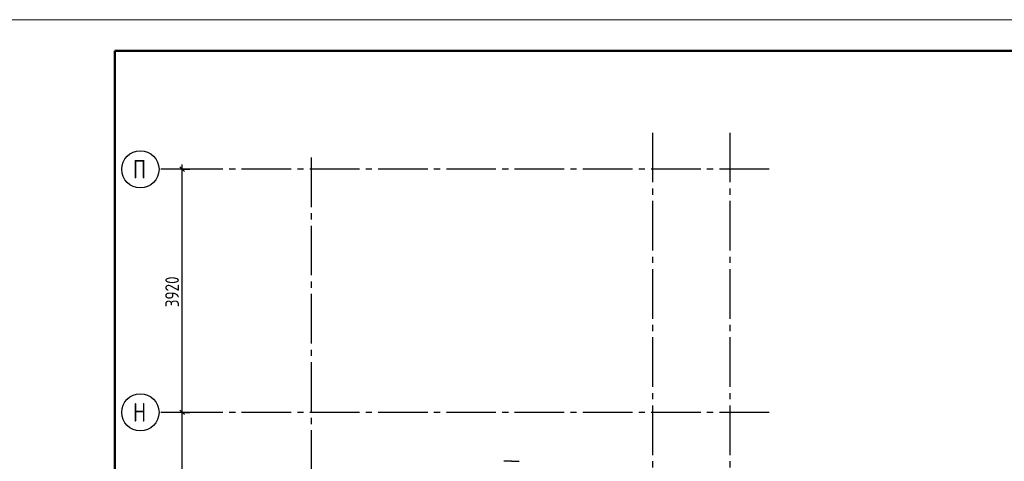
# Model space of a CAD drawing. Header units: millimetres. Extents: x 40580 to 1168286, y -220995 to 81020.
# Tile 383 of 419: x 969433 to 985301, y -93491 to -86368. Entities that reach past the tile are written whole.
import ezdxf

# ---------------------------------------------------------------- set-up
doc = ezdxf.new("R2010")
doc.units = ezdxf.units.MM
doc.linetypes.add('______5', pattern=[1100, 800, -100, 100, -100])
doc.linetypes.add('CENTER', pattern=[2, 1.25, -0.25, 0.25, -0.25])
doc.layers.add('Standard', color=7, linetype='Continuous', lineweight=25)
doc.layers.add('ОСИ', color=7, linetype='CENTER', lineweight=15)
doc.styles.add('GOST 2.304-81', font='txt')
doc.styles.add('ISOCPEUR', font='isocpeur.ttf')

msp = doc.modelspace()

# ---------------------------------------------------------------- linework, layer by layer
at = {"layer": 'Standard', "color": 251, "linetype": 'Continuous', "lineweight": -3, "true_color": 0x656565, "transparency": 33554687}
for p, q in [((972048.7, -88781.1), (971778.1, -88781.1)), ((972048.7, -88781.1), (971923.7, -88781.1)), ((972048.7, -88781.1), (972173.7, -88781.1)), ((972048.7, -92701.1), (971923.7, -92701.1)), ((972048.7, -92701.1), (972173.7, -92701.1)), ((977358.7, -93491.1), (977233.7, -93491.1)), ((977358.7, -93491.1), (977483.7, -93491.1))]:
    msp.add_line(p, q, dxfattribs=at)
at = {"layer": 'Standard', "color": 7, "linetype": 'Continuous', "lineweight": 25, "transparency": 33554687}
for p, q in [((972086.2, -88818.6), (972011.2, -88743.6)), ((972086.2, -92738.6), (972011.2, -92663.6))]:
    msp.add_line(p, q, dxfattribs=at)
at = {"layer": 'Standard', "color": 7, "linetype": 'Continuous', "lineweight": -3, "transparency": 33554687}
for p, q in [((972048.7, -88781.1), (972048.7, -88706.1)), ((972048.7, -92701.1), (972048.7, -88781.1)), ((972048.7, -96621.1), (972048.7, -92701.1))]:
    msp.add_line(p, q, dxfattribs=at)
at = {"layer": 'Standard', "color": 7, "linetype": 'Continuous', "lineweight": 13, "transparency": 33554687}
msp.add_lwpolyline([(968968.3, -128368.4), (998668.3, -128368.4), (998668.3, -86368.4), (968968.3, -86368.4), (968968.3, -128368.4)], close=True, dxfattribs=at)
at = {"layer": 'Standard', "color": 7, "linetype": 'Continuous', "lineweight": 50, "transparency": 33554687}
msp.add_lwpolyline([(970968.3, -86868.4), (998168.3, -86868.4), (998168.3, -127868.4), (970968.3, -127868.4), (970968.3, -86868.4)], close=True, dxfattribs=at)
at = {"layer": 'Standard', "color": 251, "linetype": 'Continuous', "lineweight": -3, "true_color": 0x656565, "transparency": 33554687}
msp.add_lwpolyline([(972048.7, -92701.1), (972031.7, -92701.1), (972031.7, -92701.1), (971778.1, -92701.1)], dxfattribs=at)
at = {"layer": 'ОСИ', "color": 8, "linetype": '______5', "lineweight": -3, "transparency": 33554687}
for p, q in [((979628.7, -88191.1), (979628.7, -121631.1)), ((980878.7, -88191.1), (980878.7, -121631.1)), ((974128.7, -88591.1), (974128.7, -121631.1)), ((981508.7, -88781.1), (971678.1, -88781.1)), ((981508.7, -92701.1), (971678.1, -92701.1))]:
    msp.add_line(p, q, dxfattribs=at)
at = {"layer": 'ОСИ', "color": 7, "linetype": 'Continuous', "lineweight": -3, "transparency": 33554687}
for centre in [(971378.1, -88781.1), (971378.1, -92701.1)]:
    msp.add_circle(centre, 300, dxfattribs=at)

# ---------------------------------------------------------------- texts
at = {"layer": 'Standard', "color": 7, "linetype": 'Continuous', "lineweight": 25, "transparency": 33554687, "insert": (971998.7, -91007), "char_height": 220, "width": 657.052, "attachment_point": 7, "rotation": 90, "style": 'GOST 2.304-81'}
msp.add_mtext('3920', dxfattribs=at)
at = {"layer": 'ОСИ', "color": 7, "linetype": 'Continuous', "lineweight": 25, "transparency": 33554687, "char_height": 300, "width": 359.83, "attachment_point": 7, "style": 'ISOCPEUR'}
for s, insert in [('\\W0.80;П', (971258.1, -88931.1)), ('\\W0.80;Н', (971258.1, -92851.1))]:
    msp.add_mtext(s, dxfattribs=dict(at, insert=insert))

doc.saveas('drawing.dxf')
